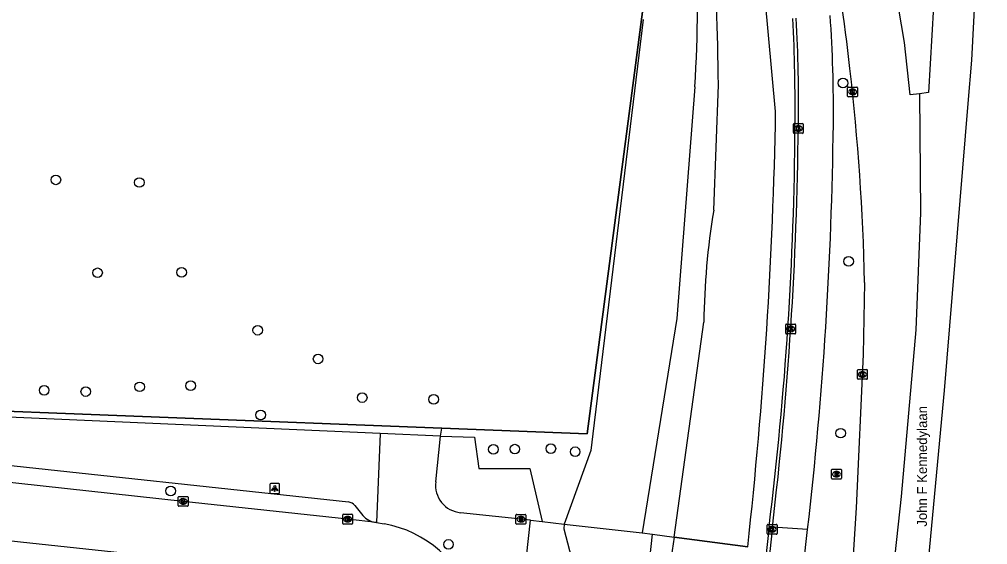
# Model space of a CAD drawing. Extents: x 160732 to 162105, y 387428 to 388479.
# Drawn here: x 162005 to 162103.3, y 388086.9 to 388140.3 of the extents above; entities that cross this region are included whole.
import ezdxf

# ---------------------------------------------------------------- set-up
doc = ezdxf.new("R2010")
doc.units = 0
for name, color, linetype in [('IMGEO_Berm_groen', 7, 'Continuous'), ('IMGEO_Boom', 7, 'Continuous'), ('IMGEO_Brandkraan', 7, 'Continuous'), ('IMGEO_Fietspad_gesloten', 7, 'Continuous'), ('IMGEO_Groenvoorziening', 7, 'Continuous'), ('IMGEO_Hek', 7, 'Continuous'), ('IMGEO_Kolk', 7, 'Continuous'), ('IMGEO_Lichtpunt', 7, 'Continuous'), ('IMGEO_Openbare_ruimte_label', 7, 'Continuous'), ('IMGEO_Pand', 7, 'Continuous'), ('IMGEO_Rijbaan_lokaal_open', 7, 'Continuous'), ('IMGEO_Rijbaan_regionaal_gesloten', 7, 'Continuous'), ('IMGEO_Rioolput', 7, 'Continuous'), ('IMGEO_Voetpad_open', 7, 'Continuous')]:
    doc.layers.add(name, color=color, linetype=linetype)

msp = doc.modelspace()

# ---------------------------------------------------------------- linework, layer by layer
at = {"layer": 'IMGEO_Berm_groen'}
for points in [[(162047.858, 388098.747), (162062.635, 388098.173), (162068.364, 388141.857), (162069.053, 388147.996), (162069.075, 388152.355), (162068.622, 388158.083), (162067.859, 388161.905), (162066.509, 388166.309), (162064.225, 388171.852), (162059.903, 388180.667), (162056.288, 388186.422), (162052.855, 388191.225), (162049.334, 388195.595), (162045.084, 388200.011), (162036.003, 388207.923), (162027.938, 388214.475), (162020.598, 388220.164), (162019.123, 388221.236)], [(162081.778, 388130.938), (162079.284, 388157.937)], [(162068.336, 388140.311), (162063.215, 388098.15), (162063.01, 388096.465), (162060.307, 388088.987)], [(162075.489, 388120.901), (162075.956, 388133.658)], [(162073.578, 388133.463), (162071.756, 388109.891), (162068.228, 388088.094)], [(162071.479, 388087.675), (162074.483, 388109.522)], [(162047.747, 388097.924), (162047.858, 388098.747)], [(162047.747, 388097.924), (162051.189, 388097.824), (162051.615, 388094.639), (162056.816, 388094.639), (162058.066, 388089.247)], [(162058.066, 388089.247), (162060.307, 388088.987)], [(162071.479, 388087.675), (162065.88, 388050.391), (162060.404, 388000), (162048.631, 387891.657)], [(162069.258, 388087.978), (162071.479, 388087.675)], [(162078.939, 388086.659), (162071.479, 388087.675)]]:
    msp.add_lwpolyline(points, dxfattribs=at)
for centre, radius, start, end in [((161752.139, 388130.272), 323.835, 0.59917, 6.22874), ((161926.051, 388142.254), 147.788, 356.58963, 8.8051), ((161597.696, 388139.745), 484.162, 353.70515, 358.95773), ((162147.785, 388108.775), 73.306, 170.47892, 179.41649)]:
    msp.add_arc(centre, radius, start, end, dxfattribs=at)
at = {"layer": 'IMGEO_Boom'}
for centre in [(162088.611, 388133.834), (162008.665, 388123.989), (162017.147, 388123.723), (162089.185, 388115.704), (162012.898, 388114.541), (162021.435, 388114.582), (162029.171, 388108.699), (162035.303, 388105.783), (162007.477, 388102.589), (162017.181, 388102.943), (162022.352, 388103.06), (162011.704, 388102.461), (162039.78, 388101.85), (162047.038, 388101.669), (162029.465, 388100.086), (162088.386, 388098.234), (162058.945, 388096.659), (162053.108, 388096.589), (162055.284, 388096.611), (162061.412, 388096.344), (162020.329, 388092.357), (162048.548, 388086.921)]:
    msp.add_circle(centre, 0.489, dxfattribs=at)
at = {"layer": 'IMGEO_Brandkraan'}
for p, q in [((162055.397, 388089.05), (162055.397, 388089.902)), ((162055.472, 388089.976), (162056.324, 388089.976)), ((162055.885, 388089.756), (162055.91, 388089.756)), ((162056.398, 388089.902), (162056.398, 388089.05)), ((162056.324, 388088.976), (162055.472, 388088.976)), ((162055.908, 388089.196), (162055.883, 388089.196))]:
    msp.add_line(p, q, dxfattribs=at)
for points in [[(162055.397, 388089.05), (162055.397, 388089.902)], [(162055.472, 388089.976), (162056.324, 388089.976)], [(162055.745, 388089.676), (162055.745, 388089.276), (162055.958, 388089.276)], [(162055.976, 388089.676), (162055.745, 388089.676)], [(162055.924, 388089.595), (162055.87, 388089.595), (162055.87, 388089.519)], [(162055.87, 388089.519), (162055.923, 388089.519)], [(162055.932, 388089.443), (162055.87, 388089.443), (162055.87, 388089.362)], [(162055.87, 388089.362), (162055.932, 388089.362)], [(162056.398, 388089.902), (162056.398, 388089.05)], [(162056.324, 388088.976), (162055.472, 388088.976)]]:
    msp.add_lwpolyline(points, dxfattribs=at)
for centre, radius, start, end in [((162055.474, 388089.9), 0.0765, 91.55205, 178.44795), ((162055.474, 388089.9), 0.0765, 91.55205, 178.44795), ((162055.925, 388089.557), 0.0379, 267.82845, 90.93552), ((162055.933, 388089.402), 0.0404, 269.87594, 90.50774), ((162055.964, 388089.527), 0.251, 268.66757, 293.53466), ((162055.98, 388089.531), 0.145, 59.4692, 91.53667), ((162056.005, 388089.578), 0.0922, 285.51372, 58.15012), ((162056.01, 388089.386), 0.105, 301.31148, 78.98903), ((162056.322, 388089.9), 0.0765, 1.55205, 88.44795), ((162056.322, 388089.9), 0.0765, 1.55205, 88.44795), ((162055.474, 388089.052), 0.0765, 181.55205, 268.44795), ((162055.474, 388089.052), 0.0765, 181.55205, 268.44795), ((162056.322, 388089.052), 0.0765, 271.55205, 358.44795), ((162056.322, 388089.052), 0.0765, 271.55205, 358.44795)]:
    msp.add_arc(centre, radius, start, end, dxfattribs=at)
for centre, major_axis, ratio, start_param, end_param in [((162055.884, 388089.476), (-0.387, 0.002), 0.722429, 4.712389, 7.853982), ((162055.909, 388089.476), (-0.39, 0.002), 0.717154, 1.570796, 4.712389)]:
    msp.add_ellipse(centre, major_axis=major_axis, ratio=ratio, start_param=start_param, end_param=end_param, dxfattribs=at)
at = {"layer": 'IMGEO_Fietspad_gesloten'}
for points in [[(162047.038, 387750), (162049.334, 387767.851), (162063.044, 387890.124), (162071.721, 387967.516), (162075.293, 388000), (162085.019, 388088.434)], [(162085.019, 388088.434), (162081.444, 388088.678)]]:
    msp.add_lwpolyline(points, dxfattribs=at)
for centre, radius, start, end in [((161949.543, 388131.159), 138.104, 359.38235, 3.96781), ((161690.044, 388134.231), 397.621, 353.38619, 359.34281)]:
    msp.add_arc(centre, radius, start, end, dxfattribs=at)
at = {"layer": 'IMGEO_Groenvoorziening'}
for points in [[(161992.245, 388100.907), (162047.858, 388098.747)], [(162056.859, 388089.387), (162058.066, 388089.247)]]:
    msp.add_lwpolyline(points, dxfattribs=at)
at = {"layer": 'IMGEO_Hek'}
for points in [[(162064.225, 388171.852), (162066.509, 388166.309), (162067.859, 388161.905), (162068.622, 388158.083), (162069.075, 388152.355), (162069.053, 388147.996), (162068.364, 388141.857), (162062.635, 388098.173)], [(162047.858, 388098.747), (161992.245, 388100.907)], [(162062.635, 388098.173), (162047.858, 388098.747)], [(162069.258, 388087.978), (162071.479, 388087.675)], [(162071.479, 388087.675), (162078.939, 388086.659)]]:
    msp.add_lwpolyline(points, dxfattribs=at)
at = {"layer": 'IMGEO_Kolk'}
for p, q in [((162089.087, 388132.502), (162089.087, 388133.354)), ((162089.162, 388133.428), (162090.014, 388133.428)), ((162089.598, 388132.648), (162089.573, 388132.648)), ((162089.575, 388133.208), (162089.6, 388133.208)), ((162090.088, 388133.354), (162090.088, 388132.502)), ((162090.014, 388132.428), (162089.162, 388132.428)), ((162083.577, 388128.795), (162083.577, 388129.647)), ((162083.652, 388129.721), (162084.504, 388129.721)), ((162084.578, 388129.647), (162084.578, 388128.795)), ((162084.504, 388128.721), (162083.652, 388128.721)), ((162084.088, 388128.941), (162084.063, 388128.941)), ((162084.065, 388129.501), (162084.09, 388129.501)), ((162082.804, 388108.402), (162082.804, 388109.254)), ((162082.879, 388109.328), (162083.731, 388109.328)), ((162083.292, 388109.108), (162083.317, 388109.108)), ((162083.805, 388109.254), (162083.805, 388108.402)), ((162083.731, 388108.328), (162082.879, 388108.328)), ((162083.315, 388108.548), (162083.29, 388108.548)), ((162090.088, 388103.782), (162090.088, 388104.634)), ((162090.163, 388104.708), (162091.015, 388104.708)), ((162090.576, 388104.488), (162090.601, 388104.488)), ((162091.089, 388104.634), (162091.089, 388103.782)), ((162091.015, 388103.708), (162090.163, 388103.708)), ((162090.599, 388103.928), (162090.574, 388103.928)), ((162021.096, 388090.872), (162021.096, 388091.724)), ((162021.171, 388091.798), (162022.023, 388091.798)), ((162021.584, 388091.578), (162021.609, 388091.578)), ((162022.097, 388091.724), (162022.097, 388090.872)), ((162022.023, 388090.798), (162021.171, 388090.798)), ((162021.607, 388091.018), (162021.582, 388091.018)), ((162037.802, 388089.064), (162037.802, 388089.916)), ((162037.877, 388089.99), (162038.729, 388089.99)), ((162038.29, 388089.77), (162038.315, 388089.77)), ((162038.803, 388089.916), (162038.803, 388089.064)), ((162038.729, 388088.99), (162037.877, 388088.99)), ((162038.313, 388089.21), (162038.288, 388089.21)), ((162080.917, 388088.029), (162080.917, 388088.881)), ((162080.992, 388088.955), (162081.844, 388088.955)), ((162081.405, 388088.735), (162081.43, 388088.735)), ((162081.918, 388088.881), (162081.918, 388088.029)), ((162081.844, 388087.955), (162080.992, 388087.955)), ((162081.428, 388088.175), (162081.403, 388088.175))]:
    msp.add_line(p, q, dxfattribs=at)
for points in [[(162089.087, 388132.502), (162089.087, 388133.354)], [(162089.162, 388133.428), (162090.014, 388133.428)], [(162089.408, 388133.128), (162089.531, 388133.128), (162089.531, 388132.977), (162089.661, 388133.128), (162089.825, 388133.128), (162089.679, 388132.977), (162089.832, 388132.728), (162089.68, 388132.728), (162089.595, 388132.892), (162089.531, 388132.825), (162089.531, 388132.728), (162089.408, 388132.728), (162089.408, 388133.128)], [(162090.088, 388133.354), (162090.088, 388132.502)], [(162090.014, 388132.428), (162089.162, 388132.428)], [(162083.577, 388128.795), (162083.577, 388129.647)], [(162083.652, 388129.721), (162084.504, 388129.721)], [(162084.578, 388129.647), (162084.578, 388128.795)], [(162084.504, 388128.721), (162083.652, 388128.721)], [(162083.898, 388129.421), (162084.021, 388129.421), (162084.021, 388129.27), (162084.151, 388129.421), (162084.315, 388129.421), (162084.169, 388129.27), (162084.322, 388129.021), (162084.17, 388129.021), (162084.085, 388129.185), (162084.021, 388129.118), (162084.021, 388129.021), (162083.898, 388129.021), (162083.898, 388129.421)], [(162082.804, 388108.402), (162082.804, 388109.254)], [(162082.879, 388109.328), (162083.731, 388109.328)], [(162083.125, 388109.028), (162083.248, 388109.028), (162083.248, 388108.877), (162083.378, 388109.028), (162083.542, 388109.028), (162083.396, 388108.877), (162083.549, 388108.628), (162083.397, 388108.628), (162083.312, 388108.792), (162083.248, 388108.725), (162083.248, 388108.628), (162083.125, 388108.628), (162083.125, 388109.028)], [(162083.805, 388109.254), (162083.805, 388108.402)], [(162083.731, 388108.328), (162082.879, 388108.328)], [(162090.088, 388103.782), (162090.088, 388104.634)], [(162090.163, 388104.708), (162091.015, 388104.708)], [(162090.409, 388104.408), (162090.532, 388104.408), (162090.532, 388104.257), (162090.662, 388104.408), (162090.826, 388104.408), (162090.68, 388104.257), (162090.833, 388104.008), (162090.681, 388104.008), (162090.596, 388104.172), (162090.532, 388104.105), (162090.532, 388104.008), (162090.409, 388104.008), (162090.409, 388104.408)], [(162091.089, 388104.634), (162091.089, 388103.782)], [(162091.015, 388103.708), (162090.163, 388103.708)], [(162021.096, 388090.872), (162021.096, 388091.724)], [(162021.171, 388091.798), (162022.023, 388091.798)], [(162021.417, 388091.498), (162021.54, 388091.498), (162021.54, 388091.347), (162021.67, 388091.498), (162021.834, 388091.498), (162021.688, 388091.347), (162021.841, 388091.098), (162021.689, 388091.098), (162021.604, 388091.262), (162021.54, 388091.195), (162021.54, 388091.098), (162021.417, 388091.098), (162021.417, 388091.498)], [(162022.097, 388091.724), (162022.097, 388090.872)], [(162022.023, 388090.798), (162021.171, 388090.798)], [(162037.802, 388089.064), (162037.802, 388089.916)], [(162037.877, 388089.99), (162038.729, 388089.99)], [(162038.123, 388089.69), (162038.246, 388089.69), (162038.246, 388089.539), (162038.376, 388089.69), (162038.54, 388089.69), (162038.394, 388089.539), (162038.547, 388089.29), (162038.395, 388089.29), (162038.31, 388089.454), (162038.246, 388089.387), (162038.246, 388089.29), (162038.123, 388089.29), (162038.123, 388089.69)], [(162038.803, 388089.916), (162038.803, 388089.064)], [(162038.729, 388088.99), (162037.877, 388088.99)], [(162080.917, 388088.029), (162080.917, 388088.881)], [(162080.992, 388088.955), (162081.844, 388088.955)], [(162081.238, 388088.655), (162081.361, 388088.655), (162081.361, 388088.504), (162081.491, 388088.655), (162081.655, 388088.655), (162081.509, 388088.504), (162081.662, 388088.255), (162081.51, 388088.255), (162081.425, 388088.419), (162081.361, 388088.352), (162081.361, 388088.255), (162081.238, 388088.255), (162081.238, 388088.655)], [(162081.918, 388088.881), (162081.918, 388088.029)], [(162081.844, 388087.955), (162080.992, 388087.955)]]:
    msp.add_lwpolyline(points, dxfattribs=at)
for centre, start, end in [((162089.164, 388133.352), 91.55205, 178.44795), ((162089.164, 388133.352), 91.55205, 178.44795), ((162090.012, 388133.352), 1.55205, 88.44795), ((162090.012, 388133.352), 1.55205, 88.44795), ((162089.164, 388132.504), 181.55205, 268.44795), ((162089.164, 388132.504), 181.55205, 268.44795), ((162090.012, 388132.504), 271.55205, 358.44795), ((162090.012, 388132.504), 271.55205, 358.44795), ((162083.654, 388129.645), 91.55205, 178.44795), ((162083.654, 388129.645), 91.55205, 178.44795), ((162084.502, 388129.645), 1.55205, 88.44795), ((162084.502, 388129.645), 1.55205, 88.44795), ((162083.654, 388128.797), 181.55205, 268.44795), ((162083.654, 388128.797), 181.55205, 268.44795), ((162084.502, 388128.797), 271.55205, 358.44795), ((162084.502, 388128.797), 271.55205, 358.44795), ((162082.881, 388109.252), 91.55205, 178.44795), ((162082.881, 388109.252), 91.55205, 178.44795), ((162083.729, 388109.252), 1.55205, 88.44795), ((162083.729, 388109.252), 1.55205, 88.44795), ((162082.881, 388108.404), 181.55205, 268.44795), ((162082.881, 388108.404), 181.55205, 268.44795), ((162083.729, 388108.404), 271.55205, 358.44795), ((162083.729, 388108.404), 271.55205, 358.44795), ((162090.165, 388104.632), 91.55205, 178.44795), ((162090.165, 388104.632), 91.55205, 178.44795), ((162091.013, 388104.632), 1.55205, 88.44795), ((162091.013, 388104.632), 1.55205, 88.44795), ((162090.165, 388103.784), 181.55205, 268.44795), ((162090.165, 388103.784), 181.55205, 268.44795), ((162091.013, 388103.784), 271.55205, 358.44795), ((162091.013, 388103.784), 271.55205, 358.44795), ((162021.173, 388091.722), 91.55205, 178.44795), ((162021.173, 388091.722), 91.55205, 178.44795), ((162022.021, 388091.722), 1.55205, 88.44795), ((162022.021, 388091.722), 1.55205, 88.44795), ((162021.173, 388090.874), 181.55205, 268.44795), ((162021.173, 388090.874), 181.55205, 268.44795), ((162022.021, 388090.874), 271.55205, 358.44795), ((162022.021, 388090.874), 271.55205, 358.44795), ((162037.879, 388089.914), 91.55205, 178.44795), ((162037.879, 388089.914), 91.55205, 178.44795), ((162038.727, 388089.914), 1.55205, 88.44795), ((162038.727, 388089.914), 1.55205, 88.44795), ((162037.879, 388089.066), 181.55205, 268.44795), ((162037.879, 388089.066), 181.55205, 268.44795), ((162038.727, 388089.066), 271.55205, 358.44795), ((162038.727, 388089.066), 271.55205, 358.44795), ((162080.994, 388088.879), 91.55205, 178.44795), ((162080.994, 388088.879), 91.55205, 178.44795), ((162081.842, 388088.879), 1.55205, 88.44795), ((162081.842, 388088.879), 1.55205, 88.44795), ((162080.994, 388088.031), 181.55205, 268.44795), ((162080.994, 388088.031), 181.55205, 268.44795), ((162081.842, 388088.031), 271.55205, 358.44795), ((162081.842, 388088.031), 271.55205, 358.44795)]:
    msp.add_arc(centre, 0.0765, start, end, dxfattribs=at)
for centre, major_axis, ratio, start_param, end_param in [((162089.574, 388132.928), (-0.387, 0.002), 0.722429, 4.712389, 7.853982), ((162089.599, 388132.928), (-0.39, 0.002), 0.717154, 1.570796, 4.712389), ((162084.064, 388129.221), (-0.387, 0.002), 0.722429, 4.712389, 7.853982), ((162084.089, 388129.221), (-0.39, 0.002), 0.717154, 1.570796, 4.712389), ((162083.291, 388108.828), (-0.387, 0.002), 0.722429, 4.712389, 7.853982), ((162083.316, 388108.828), (-0.39, 0.002), 0.717154, 1.570796, 4.712389), ((162090.575, 388104.208), (-0.387, 0.002), 0.722429, 4.712389, 7.853982), ((162090.6, 388104.208), (-0.39, 0.002), 0.717154, 1.570796, 4.712389), ((162021.583, 388091.298), (-0.387, 0.002), 0.722429, 4.712389, 7.853982), ((162021.608, 388091.298), (-0.39, 0.002), 0.717154, 1.570796, 4.712389), ((162038.289, 388089.49), (-0.387, 0.002), 0.722429, 4.712389, 7.853982), ((162038.314, 388089.49), (-0.39, 0.002), 0.717154, 1.570796, 4.712389), ((162081.404, 388088.455), (-0.387, 0.002), 0.722429, 4.712389, 7.853982), ((162081.429, 388088.455), (-0.39, 0.002), 0.717154, 1.570796, 4.712389)]:
    msp.add_ellipse(centre, major_axis=major_axis, ratio=ratio, start_param=start_param, end_param=end_param, dxfattribs=at)
at = {"layer": 'IMGEO_Lichtpunt'}
for p, q in [((162030.395, 388093.013), (162030.395, 388092.206)), ((162030.395, 388093.013), (162030.395, 388092.206)), ((162031.297, 388093.108), (162030.489, 388093.108)), ((162031.297, 388093.108), (162030.489, 388093.108)), ((162031.391, 388092.206), (162031.391, 388093.013)), ((162031.391, 388092.206), (162031.391, 388093.013)), ((162030.489, 388092.112), (162031.297, 388092.112)), ((162030.489, 388092.112), (162031.297, 388092.112))]:
    msp.add_line(p, q, dxfattribs=at)
for points in [[(162030.769, 388092.677), (162030.808, 388092.649), (162030.62, 388092.387), (162030.582, 388092.414), (162030.769, 388092.677)], [(162030.871, 388092.629), (162030.918, 388092.629), (162030.918, 388092.307), (162030.871, 388092.307), (162030.871, 388092.629)], [(162030.981, 388092.649), (162031.019, 388092.676), (162031.206, 388092.414), (162031.167, 388092.386), (162030.981, 388092.649)]]:
    msp.add_lwpolyline(points, dxfattribs=at)
msp.add_circle((162030.894, 388092.811), 0.0994, dxfattribs=at)
for centre, start, end in [((162030.489, 388093.013), 90, 180), ((162030.489, 388093.013), 90, 180), ((162031.297, 388093.013), 0, 90), ((162031.297, 388093.013), 0, 90), ((162030.489, 388092.206), 180, 270), ((162030.489, 388092.206), 180, 270), ((162031.297, 388092.206), 270, 0), ((162031.297, 388092.206), 270, 360)]:
    msp.add_arc(centre, 0.0946, start, end, dxfattribs=at)
at = {"layer": 'IMGEO_Pand'}
for points in [[(162060.307, 388088.987), (162060.252, 388088.52), (162061.223, 388084.869), (162062.481, 388084.739), (162061.607, 388076.666)], [(162060.307, 388088.987), (162068.228, 388088.094)], [(162067.937, 388075.799), (162069.258, 388087.978)], [(162068.228, 388088.094), (162069.258, 388087.978)]]:
    msp.add_lwpolyline(points, dxfattribs=at)
at = {"layer": 'IMGEO_Rijbaan_lokaal_open'}
for points in [[(162041.22, 388089.141), (162038.299, 388089.489), (162021.593, 388091.297), (162002.394, 388093.38), (162000, 388093.641), (161991.959, 388094.519)], [(161991.314, 388088.664), (162000, 388087.733), (162019.605, 388085.618), (162035.95, 388083.883), (162039.545, 388083.46)], [(162041.22, 388089.141), (162042.002, 388089.004)], [(162081.104, 388088.732), (162071.346, 388000), (162067.828, 387968.006), (162059.149, 387890.538), (162045.462, 387768.362), (162043.09, 387750)], [(162081.444, 388088.678), (162071.695, 388000), (162068.172, 387967.955), (162059.49, 387890.502), (162045.79, 387768.293)], [(162081.444, 388088.678), (162081.104, 388088.732)]]:
    msp.add_lwpolyline(points, dxfattribs=at)
for centre, radius, start, end in [((161895.116, 388131.341), 188.634, 359.41568, 2.75365), ((161939.43, 388132.05), 144.675, 358.96293, 3.31922), ((161740.738, 388131.212), 343.007, 352.88582, 359.7001), ((161709.302, 388133.22), 374.798, 353.17469, 359.42077), ((162040.058, 388077.736), 11.435, 16.98464, 80.21188)]:
    msp.add_arc(centre, radius, start, end, dxfattribs=at)
at = {"layer": 'IMGEO_Rijbaan_regionaal_gesloten'}
for points in [[(162103.309, 388169.403), (162102.689, 388155.69), (162101.662, 388136.146), (162101.302, 388131.757), (162098.908, 388102.566), (162095.805, 388069.687), (162091.827, 388031.91), (162088.548, 388000.43), (162075.797, 387888.723), (162075.77, 387888.477), (162054.224, 387693.741), (162053.173, 387684.484)], [(162099.321, 388169.797), (162099.15, 388164.97), (162097.309, 388132.861), (162096.377, 388132.747)], [(162096.377, 388132.747), (162095.445, 388132.634), (162094.85, 388137.967), (162092.453, 388152.149), (162090.697, 388160.994)], [(162096.377, 388132.747), (162096.502, 388120.646), (162096.023, 388108.73), (162094.51, 388091.794), (162084.57, 388000.08), (162072.246, 387889.145), (162060.58, 387783.509), (162054.384, 387729.019), (162050.39, 387694.019)], [(162090.812, 388113.569), (162090.683, 388106.248), (162089.949, 388090.639), (162089.263, 388079.951), (162087.777, 388060.8), (162081.158, 388000), (162070.182, 387901.271), (162068.913, 387889.499), (162064.81, 387851.443), (162056.62, 387777.936), (162054.628, 387762.661), (162053.148, 387750), (162052.162, 387742.526), (162050.875, 387735.171)]]:
    msp.add_lwpolyline(points, dxfattribs=at)
for centre, radius, start, end in [((161853.343, 388108.145), 237.54, 6.56948, 10.10634), ((161855.016, 388108.355), 235.854, 1.26676, 6.56521)]:
    msp.add_arc(centre, radius, start, end, dxfattribs=at)
at = {"layer": 'IMGEO_Rioolput'}
for p, q in [((162087.455, 388093.647), (162087.455, 388094.499)), ((162087.53, 388094.573), (162088.382, 388094.573)), ((162087.943, 388094.353), (162087.968, 388094.353)), ((162088.456, 388094.499), (162088.456, 388093.647)), ((162088.382, 388093.573), (162087.53, 388093.573)), ((162087.966, 388093.793), (162087.941, 388093.793))]:
    msp.add_line(p, q, dxfattribs=at)
for points in [[(162087.455, 388093.647), (162087.455, 388094.499)], [(162087.53, 388094.573), (162088.382, 388094.573)], [(162088.044, 388094.271), (162087.792, 388094.273), (162087.792, 388093.873)], [(162087.97, 388094.192), (162087.916, 388094.192), (162087.916, 388094.111)], [(162088.456, 388094.499), (162088.456, 388093.647)], [(162088.382, 388093.573), (162087.53, 388093.573)], [(162087.792, 388093.873), (162087.916, 388093.873), (162087.916, 388094.035), (162087.927, 388094.035)], [(162087.916, 388094.111), (162087.968, 388094.111)], [(162087.974, 388094.006), (162088.045, 388093.873), (162088.185, 388093.873), (162088.12, 388093.999)]]:
    msp.add_lwpolyline(points, dxfattribs=at)
for centre, radius, start, end in [((162087.532, 388094.497), 0.0765, 91.55205, 178.44795), ((162087.532, 388094.497), 0.0765, 91.55205, 178.44795), ((162087.976, 388094.096), 0.0964, 77.00612, 93.18647), ((162087.99, 388094.153), 0.0378, 276.66336, 79.67722), ((162088.043, 388094.161), 0.109, 350.36119, 89.41601), ((162088.38, 388094.497), 0.0765, 1.55205, 88.44795), ((162088.38, 388094.497), 0.0765, 1.55205, 88.44795), ((162087.532, 388093.649), 0.0765, 181.55205, 268.44795), ((162087.532, 388093.649), 0.0765, 181.55205, 268.44795), ((162087.926, 388093.982), 0.0533, 26.02933, 88.69889), ((162087.952, 388094.3), 0.19, 274.7715, 282.96867), ((162088.041, 388094.161), 0.112, 277.58423, 350.98172), ((162088.025, 388093.946), 0.108, 29.51342, 73.79051), ((162088.38, 388093.649), 0.0765, 271.55205, 358.44795), ((162088.38, 388093.649), 0.0765, 271.55205, 358.44795)]:
    msp.add_arc(centre, radius, start, end, dxfattribs=at)
for centre, major_axis, ratio, start_param, end_param in [((162087.942, 388094.073), (-0.387, 0.002), 0.722429, 4.712389, 7.853982), ((162087.967, 388094.073), (-0.39, 0.002), 0.717154, 1.570796, 4.712389)]:
    msp.add_ellipse(centre, major_axis=major_axis, ratio=ratio, start_param=start_param, end_param=end_param, dxfattribs=at)
at = {"layer": 'IMGEO_Voetpad_open'}
for points in [[(162041.62, 388098.195), (162000, 388100.032), (161962.631, 388101.706), (161945.89, 388102.54)], [(162041.62, 388098.195), (162041.22, 388089.141)], [(162047.747, 388097.924), (162041.62, 388098.195)], [(162047.245, 388093.283), (162047.747, 388097.924)], [(161992.137, 388096.237), (162000, 388095.388), (162038.387, 388091.242)], [(162039.048, 388090.865), (162039.834, 388089.869)], [(162056.859, 388089.387), (162049.756, 388090.143)], [(162054.2, 388064.852), (162056.859, 388089.387)]]:
    msp.add_lwpolyline(points, dxfattribs=at)
for centre, radius, start, end in [((162050.057, 388092.958), 2.831, 173.4001, 263.89726), ((162038.142, 388090.044), 1.223, 42.1687, 78.43493), ((162041.558, 388091.467), 2.35, 222.83529, 261.74308)]:
    msp.add_arc(centre, radius, start, end, dxfattribs=at)

# ---------------------------------------------------------------- texts
at = {"layer": 'IMGEO_Openbare_ruimte_label'}
msp.add_text('John F Kennedylaan', height=1, rotation=89.88541, dxfattribs=at).set_placement((162097.139, 388088.725))

doc.saveas('drawing.dxf')
